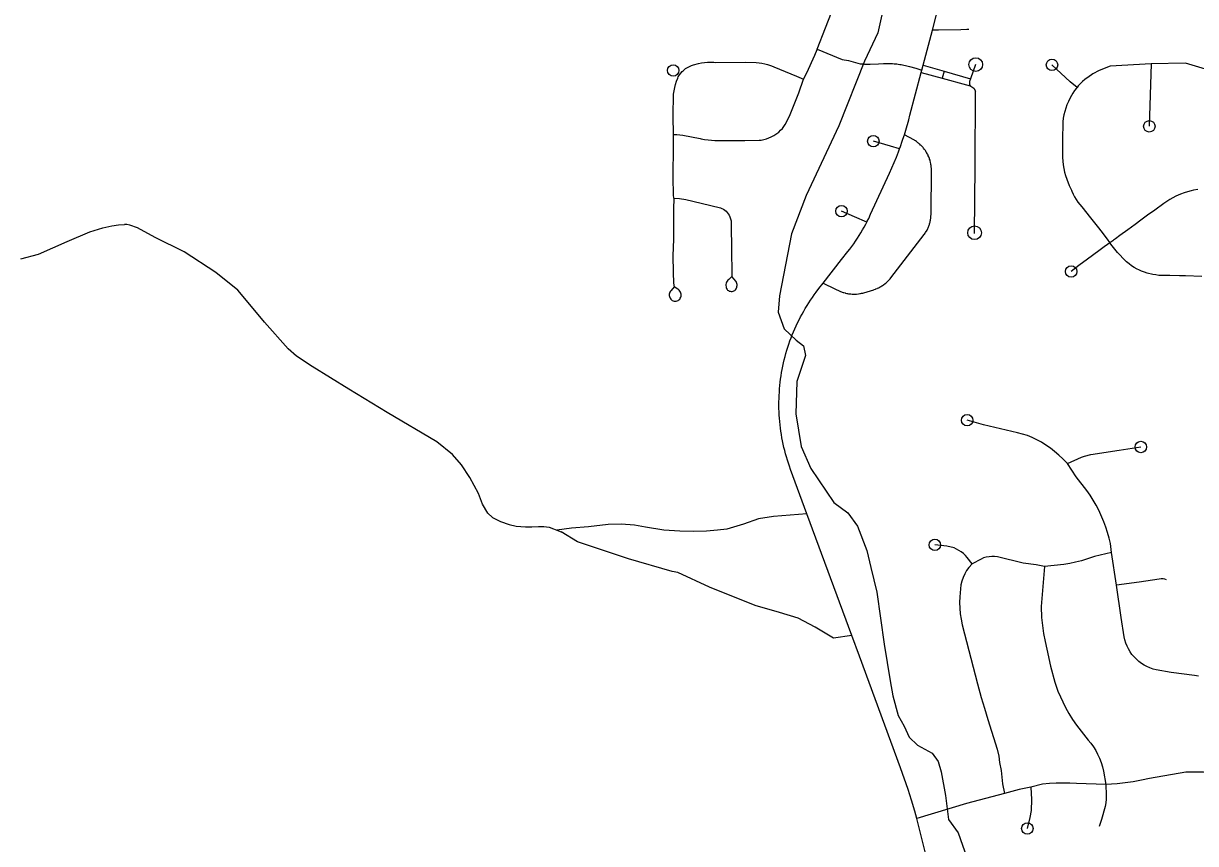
# Model space of a CAD drawing. Extents: x -19 to 366, y -4 to 359.
# Drawn here: x 144.78 to 145.748, y 193.567 to 194.245 of the extents above; entities that cross this region are included whole.
import ezdxf

# ---------------------------------------------------------------- set-up
doc = ezdxf.new("R2010")
doc.units = 0
for name, color, linetype in [('Level 33', 7, 'Continuous'), ('Level 34', 7, 'Continuous'), ('Level 35', 7, 'Continuous'), ('Level 60', 7, 'Continuous')]:
    doc.layers.add(name, color=color, linetype=linetype)

msp = doc.modelspace()

# ---------------------------------------------------------------- linework, layer by layer
at = {"layer": 'Level 33'}
for p, q in [((145.52298, 194.21035), (145.54029, 194.20538)), ((145.54029, 194.20538), (145.53878, 194.19955)), ((145.54029, 194.20538), (145.56204, 194.19913)), ((145.56624, 194.21105), (145.56204, 194.19913)), ((145.52137, 194.20426), (145.53878, 194.19955)), ((145.53878, 194.19955), (145.55886, 194.19411))]:
    msp.add_line(p, q, dxfattribs=at)
for points in [[(145.53064, 194.23921), (145.53689, 194.26303), (145.54616, 194.31787), (145.55531, 194.35558)], [(145.43544, 194.22371), (145.44238, 194.24132), (145.44733, 194.25391), (145.44962, 194.26045)], [(145.52298, 194.21035), (145.53064, 194.23921)], [(145.56081, 194.23991), (145.55906, 194.23995), (145.55407, 194.23972), (145.53582, 194.23942), (145.53064, 194.23921)], [(145.42428, 194.19877), (145.42685, 194.20398), (145.43342, 194.21859), (145.43536, 194.22348), (145.43544, 194.22371)], [(145.43544, 194.22371), (145.45605, 194.21506), (145.46133, 194.21434), (145.47102, 194.2116), (145.47219, 194.2115), (145.47337, 194.21142), (145.47454, 194.21136), (145.47572, 194.21132), (145.47665, 194.2113), (145.47807, 194.2113), (145.47925, 194.21132), (145.48616, 194.21162), (145.49027, 194.2118), (145.4915, 194.21184), (145.49323, 194.21187), (145.49541, 194.21183), (145.4966, 194.21178), (145.49778, 194.21171), (145.49897, 194.21162), (145.50016, 194.21152), (145.50132, 194.21138), (145.50249, 194.21123), (145.50368, 194.21106), (145.50484, 194.21087), (145.50601, 194.21065), (145.50715, 194.21042), (145.50832, 194.21017), (145.50947, 194.2099), (145.51061, 194.2096), (145.51176, 194.20929), (145.51699, 194.2078), (145.52194, 194.2064)], [(145.31675, 194.15315), (145.31637, 194.16825), (145.31679, 194.18649), (145.31718, 194.18918), (145.31772, 194.19185), (145.3184, 194.19449), (145.31922, 194.19708), (145.32019, 194.19963), (145.32069, 194.20082), (145.32167, 194.20236), (145.32278, 194.20381), (145.324, 194.20516), (145.32467, 194.20579), (145.32533, 194.20641), (145.32677, 194.20754), (145.32828, 194.20855), (145.32986, 194.20943), (145.33155, 194.21018), (145.33326, 194.21078), (145.33746, 194.21188), (145.33994, 194.21236), (145.34244, 194.2127), (145.34494, 194.21288), (145.34747, 194.21292), (145.34999, 194.2128), (145.35177, 194.21262), (145.37595, 194.21282), (145.38509, 194.21256), (145.38747, 194.21239), (145.38985, 194.21206), (145.39221, 194.21159), (145.39452, 194.21097), (145.39679, 194.21021), (145.39902, 194.2093), (145.3997, 194.20899), (145.41823, 194.20142), (145.42428, 194.19877)], [(145.52137, 194.20426), (145.52194, 194.2064)], [(145.52194, 194.2064), (145.52298, 194.21035)], [(145.65014, 194.19202), (145.6446, 194.19678), (145.62945, 194.21061)], [(145.7113, 194.21165), (145.67761, 194.20951), (145.66845, 194.20605), (145.66326, 194.20316), (145.65913, 194.20032), (145.65859, 194.19996), (145.6566, 194.19847), (145.65468, 194.19686), (145.65289, 194.19514), (145.65119, 194.19331), (145.65014, 194.19202)], [(145.7113, 194.21165), (145.70989, 194.15988)], [(145.8648, 194.12599), (145.82789, 194.15571), (145.80034, 194.17145), (145.77404, 194.19737), (145.76188, 194.20557), (145.73968, 194.21214), (145.7113, 194.21165)], [(145.31675, 194.15315), (145.3195, 194.15306), (145.32439, 194.15268), (145.3387, 194.14989), (145.33966, 194.14965), (145.34245, 194.14908), (145.34526, 194.14866), (145.34808, 194.14838), (145.35093, 194.14826), (145.35377, 194.14829), (145.37566, 194.14815), (145.38761, 194.14833), (145.38921, 194.14855), (145.39136, 194.14899), (145.39347, 194.14958), (145.39553, 194.15031), (145.39754, 194.15119), (145.3995, 194.15219), (145.40136, 194.15334), (145.40215, 194.1539), (145.40377, 194.15518), (145.40527, 194.15657), (145.40667, 194.15807), (145.40795, 194.15967), (145.40913, 194.16136), (145.41245, 194.1682), (145.42026, 194.18756), (145.42428, 194.19877)], [(145.50748, 194.15297), (145.50864, 194.15672), (145.51109, 194.16536), (145.51209, 194.16916), (145.52137, 194.20426)], [(145.56204, 194.19913), (145.56143, 194.19699), (145.56126, 194.19597), (145.56126, 194.19469), (145.5619, 194.19332)], [(145.55886, 194.19411), (145.5619, 194.19332)], [(145.5619, 194.19332), (145.5625, 194.19316), (145.56488, 194.19129), (145.56624, 194.1889)], [(145.56547, 194.07141), (145.56589, 194.12675), (145.56624, 194.1889)], [(145.65014, 194.19202), (145.64961, 194.19139), (145.64816, 194.18937), (145.6468, 194.18727), (145.6457, 194.18545), (145.64428, 194.18292), (145.64301, 194.18033), (145.64185, 194.17767), (145.64087, 194.17495), (145.64001, 194.17218), (145.63929, 194.16938), (145.63873, 194.16654), (145.63832, 194.16368), (145.63803, 194.14811), (145.63813, 194.13521), (145.63816, 194.13413), (145.63837, 194.1311), (145.63875, 194.12808), (145.63924, 194.12508), (145.6399, 194.12212), (145.64069, 194.1192), (145.64163, 194.11632), (145.64361, 194.11109), (145.64546, 194.10704), (145.64577, 194.10631), (145.64683, 194.10396), (145.64804, 194.10167), (145.64938, 194.09946), (145.65087, 194.09733), (145.65245, 194.09529), (145.65416, 194.09334), (145.66135, 194.08425), (145.66672, 194.07747), (145.671, 194.07221), (145.67564, 194.06586), (145.67737, 194.06351)], [(145.31712, 194.10043), (145.31684, 194.10325), (145.31646, 194.11756), (145.31666, 194.14414), (145.31675, 194.15315)], [(145.50347, 194.14118), (145.49597, 194.14342), (145.48187, 194.14763)], [(145.50347, 194.14118), (145.50422, 194.14321), (145.50577, 194.14769), (145.50724, 194.15219), (145.50748, 194.15297)], [(145.5259, 194.13819), (145.52562, 194.13862), (145.5251, 194.13947), (145.52483, 194.13988), (145.52424, 194.14069), (145.52394, 194.14109), (145.52332, 194.14187), (145.523, 194.14225), (145.52234, 194.143), (145.522, 194.14336), (145.52129, 194.14407), (145.52095, 194.14442), (145.52022, 194.14509), (145.51983, 194.14542), (145.51905, 194.14605), (145.51867, 194.14636), (145.51787, 194.14695), (145.51745, 194.14724), (145.51663, 194.14779), (145.5162, 194.14806), (145.51579, 194.14831), (145.51526, 194.14861), (145.50748, 194.15297)], [(145.44032, 194.03024), (145.44995, 194.02573), (145.45423, 194.02372), (145.45468, 194.02352), (145.45562, 194.02315), (145.45607, 194.02297), (145.45701, 194.02265), (145.45748, 194.0225), (145.45844, 194.02222), (145.45894, 194.02209), (145.45989, 194.02187), (145.46039, 194.02177), (145.46137, 194.02159), (145.46187, 194.02152), (145.46285, 194.0214), (145.46334, 194.02135), (145.46434, 194.02127), (145.46484, 194.02125), (145.46583, 194.02123), (145.46633, 194.02124), (145.46732, 194.02127), (145.46801, 194.02131), (145.46966, 194.02149), (145.47065, 194.02164), (145.47115, 194.02172), (145.47211, 194.02192), (145.47261, 194.02204), (145.4731, 194.02216), (145.47395, 194.02239), (145.48216, 194.02482), (145.48263, 194.02497), (145.48357, 194.0253), (145.48404, 194.02548), (145.48497, 194.02586), (145.48542, 194.02606), (145.48633, 194.02649), (145.48677, 194.02671), (145.48763, 194.02719), (145.48808, 194.02744), (145.48894, 194.02796), (145.48936, 194.02823), (145.49017, 194.02879), (145.49056, 194.02908), (145.49137, 194.02969), (145.49174, 194.03), (145.4925, 194.03065), (145.49287, 194.03098), (145.49361, 194.03166), (145.49396, 194.03201), (145.49464, 194.03274), (145.49499, 194.03311), (145.49563, 194.03387), (145.49622, 194.03461), (145.52388, 194.07041), (145.52417, 194.07081), (145.52474, 194.07163), (145.52501, 194.07204), (145.52553, 194.07289), (145.52578, 194.07332), (145.52625, 194.0742), (145.5265, 194.07464), (145.52692, 194.07554), (145.52712, 194.07599), (145.52752, 194.07692), (145.5277, 194.07738), (145.52802, 194.07832), (145.52813, 194.07863), (145.52833, 194.07927), (145.5286, 194.08023), (145.52873, 194.08071), (145.52894, 194.08169), (145.52904, 194.08218), (145.5292, 194.08316), (145.52928, 194.08365), (145.5294, 194.08464), (145.52943, 194.08514), (145.52949, 194.08614), (145.52953, 194.08663), (145.52953, 194.08724), (145.52985, 194.12394), (145.52984, 194.12444), (145.52978, 194.12544), (145.52975, 194.12594), (145.52967, 194.12693), (145.52961, 194.12742), (145.52946, 194.12841), (145.52937, 194.1289), (145.52918, 194.12988), (145.52904, 194.13036), (145.5288, 194.13133), (145.52867, 194.13181), (145.52836, 194.13276), (145.5282, 194.13323), (145.52787, 194.13416), (145.52766, 194.13463), (145.52728, 194.13554), (145.52705, 194.136), (145.52662, 194.13689), (145.52637, 194.13733), (145.5259, 194.13819)], [(145.47637, 194.0806), (145.4768, 194.08143), (145.478, 194.08385), (145.47963, 194.08725), (145.49526, 194.12128), (145.49721, 194.1256), (145.49907, 194.12996), (145.50086, 194.13435), (145.50257, 194.13876), (145.50347, 194.14118)], [(145.74998, 194.10773), (145.7464, 194.10712), (145.74459, 194.10668), (145.74156, 194.10584), (145.73858, 194.10485), (145.73566, 194.10373), (145.73192, 194.10208), (145.7293, 194.1008), (145.72676, 194.0994), (145.7243, 194.09786), (145.72193, 194.09621), (145.71431, 194.0906), (145.70828, 194.08635), (145.70295, 194.08225), (145.69832, 194.07881), (145.69218, 194.07431), (145.68559, 194.06958), (145.68182, 194.06679), (145.68036, 194.06573), (145.67971, 194.06527), (145.67737, 194.06351)], [(145.31712, 194.10043), (145.31677, 194.09154), (145.31661, 194.06677), (145.31632, 194.05284), (145.31658, 194.03941), (145.31685, 194.03035), (145.31727, 194.02737)], [(145.31712, 194.10043), (145.32183, 194.10038), (145.32695, 194.09939), (145.33962, 194.09638), (145.35544, 194.09253), (145.35673, 194.09204), (145.35796, 194.0914), (145.3591, 194.09064), (145.36016, 194.08976), (145.36112, 194.08876), (145.36198, 194.08766), (145.3627, 194.08648), (145.36328, 194.08522), (145.36336, 194.08502), (145.36426, 194.08177), (145.36473, 194.05447), (145.36486, 194.04132), (145.36495, 194.0358)], [(145.47637, 194.0806), (145.46622, 194.08509), (145.45559, 194.08979)], [(145.44032, 194.03024), (145.45567, 194.04983), (145.46078, 194.05636), (145.46244, 194.05851), (145.46406, 194.06068), (145.46563, 194.06289), (145.46717, 194.06512), (145.46867, 194.06737), (145.47011, 194.06966), (145.47154, 194.07196), (145.47291, 194.07429), (145.47424, 194.07665), (145.47554, 194.07903), (145.47637, 194.0806)], [(145.67737, 194.06351), (145.67532, 194.06214), (145.67251, 194.06034), (145.66806, 194.05713), (145.65882, 194.05013), (145.65168, 194.04485), (145.64532, 194.03991)], [(145.75332, 194.03588), (145.73971, 194.03632), (145.73488, 194.03637), (145.7268, 194.03652), (145.72019, 194.03655), (145.71767, 194.03672), (145.71515, 194.03705), (145.71268, 194.03752), (145.70817, 194.03862), (145.70587, 194.03934), (145.70345, 194.04024), (145.70117, 194.04126), (145.69975, 194.04199), (145.69747, 194.04325), (145.69524, 194.04464), (145.69314, 194.04615), (145.6911, 194.04779), (145.69015, 194.04861), (145.68364, 194.05576), (145.67912, 194.06117), (145.67737, 194.06351)], [(145.36495, 194.0358), (145.3624, 194.03333), (145.36171, 194.03268), (145.36112, 194.03192), (145.36064, 194.03109), (145.36031, 194.03019), (145.36011, 194.02924), (145.36009, 194.02828), (145.36019, 194.02739), (145.3603, 194.02661), (145.36056, 194.02587), (145.36096, 194.02519), (145.36148, 194.02461), (145.36208, 194.02413), (145.36278, 194.02378), (145.36352, 194.02358), (145.36433, 194.02342), (145.36514, 194.02341), (145.36594, 194.02356), (145.36669, 194.02385), (145.36738, 194.02427), (145.36796, 194.02482), (145.36844, 194.02547), (145.36879, 194.02619), (145.36901, 194.02697), (145.36906, 194.02749), (145.36925, 194.02835), (145.36925, 194.02922), (145.36913, 194.03009), (145.36884, 194.03092), (145.36842, 194.03169), (145.36827, 194.03192), (145.36689, 194.03355), (145.36495, 194.0358)], [(145.41166, 193.88157), (145.41083, 193.88415), (145.41004, 193.88674), (145.40932, 193.88934), (145.40863, 193.89196), (145.40798, 193.89459), (145.40738, 193.89723), (145.40683, 193.89988), (145.40632, 193.90254), (145.40586, 193.90521), (145.40545, 193.90789), (145.40509, 193.91057), (145.40477, 193.91326), (145.4045, 193.91595), (145.40427, 193.91865), (145.4041, 193.92135), (145.40397, 193.92405), (145.40389, 193.92676), (145.40386, 193.92947), (145.40387, 193.93217), (145.40393, 193.93488), (145.40404, 193.93759), (145.40419, 193.94029), (145.4044, 193.94299), (145.40462, 193.94568), (145.40492, 193.94838), (145.40527, 193.95106), (145.40566, 193.95374), (145.4061, 193.95641), (145.40657, 193.95907), (145.4071, 193.96173), (145.40769, 193.96438), (145.4083, 193.96701), (145.40898, 193.96963), (145.40968, 193.97225), (145.41043, 193.97485), (145.41123, 193.97743), (145.41208, 193.98), (145.41297, 193.98256), (145.41391, 193.9851), (145.4149, 193.98762), (145.41592, 193.99013), (145.41698, 193.99261), (145.41809, 193.99508), (145.41925, 193.99753), (145.42045, 193.99996), (145.42168, 194.00237), (145.42296, 194.00475), (145.42429, 194.00711), (145.42564, 194.00945), (145.42706, 194.01177), (145.42849, 194.01406), (145.42998, 194.01632), (145.4315, 194.01856), (145.43307, 194.02077), (145.43466, 194.02295), (145.43687, 194.02583), (145.44032, 194.03024)], [(145.31727, 194.02737), (145.31474, 194.0242), (145.31416, 194.02354), (145.31374, 194.02278), (145.31343, 194.02196), (145.31327, 194.02109), (145.31325, 194.0202), (145.31339, 194.01933), (145.31365, 194.01848), (145.31401, 194.01778), (145.31448, 194.01707), (145.31509, 194.01647), (145.31576, 194.01597), (145.31653, 194.01561), (145.31735, 194.01539), (145.3182, 194.01531), (145.31905, 194.01539), (145.31985, 194.01562), (145.32048, 194.01591), (145.32122, 194.01642), (145.32184, 194.01705), (145.32237, 194.01778), (145.32277, 194.01859), (145.323, 194.01945), (145.32312, 194.02034), (145.32307, 194.02123), (145.32288, 194.02211), (145.32254, 194.02297), (145.32204, 194.02376), (145.32146, 194.02447), (145.32075, 194.02506), (145.32041, 194.02527), (145.31727, 194.02737)], [(145.64223, 193.8812), (145.63837, 193.88521), (145.63508, 193.88826), (145.63166, 193.89116), (145.62812, 193.89392), (145.62446, 193.89652), (145.6207, 193.89896), (145.61696, 193.90095), (145.61312, 193.90273), (145.60919, 193.9043), (145.60517, 193.90564), (145.60109, 193.90675), (145.57287, 193.91334), (145.55938, 193.91701)], [(145.64223, 193.8812), (145.65375, 193.88645), (145.65645, 193.88734), (145.66143, 193.88858), (145.68491, 193.8923), (145.7029, 193.89495)], [(145.42696, 193.83975), (145.41343, 193.87645), (145.41252, 193.879), (145.41166, 193.88157)], [(145.67857, 193.80765), (145.67773, 193.81518), (145.67669, 193.81972), (145.67546, 193.82422), (145.67403, 193.82865), (145.67241, 193.83302), (145.66816, 193.8427), (145.66595, 193.84696), (145.66355, 193.85112), (145.66092, 193.85515), (145.65813, 193.85905), (145.6495, 193.87025), (145.64223, 193.8812)], [(145.46401, 193.73927), (145.42696, 193.83975)], [(145.5635, 193.79836), (145.55941, 193.80373), (145.55792, 193.8054), (145.55628, 193.80692), (145.55451, 193.8083), (145.55263, 193.80953), (145.55066, 193.81059), (145.54859, 193.81148), (145.54246, 193.81308), (145.53274, 193.81402)], [(145.67857, 193.80765), (145.66453, 193.80436), (145.65371, 193.80093), (145.64892, 193.79964), (145.64407, 193.79861), (145.63917, 193.79784), (145.62318, 193.79626)], [(145.6829, 193.78073), (145.67857, 193.80765)], [(145.5635, 193.79836), (145.56073, 193.79546), (145.55891, 193.79279), (145.55734, 193.78999), (145.556, 193.78706), (145.55493, 193.78403), (145.5541, 193.78092), (145.55326, 193.77098), (145.55314, 193.76637), (145.55328, 193.76177), (145.55368, 193.75719), (145.55434, 193.75263), (145.55523, 193.74811), (145.56803, 193.69936), (145.57086, 193.68787), (145.57363, 193.67921), (145.57641, 193.66967), (145.58415, 193.64517), (145.58558, 193.63946), (145.58614, 193.63424), (145.58738, 193.62748), (145.5887, 193.61656), (145.59027, 193.60852)], [(145.62318, 193.79626), (145.6163, 193.79747), (145.60574, 193.7988), (145.58432, 193.80403), (145.58204, 193.80434), (145.57974, 193.80441), (145.57747, 193.80424), (145.57521, 193.80385), (145.573, 193.80322), (145.57084, 193.80237), (145.5635, 193.79836)], [(145.62318, 193.79626), (145.62043, 193.76308), (145.6208, 193.75409), (145.62152, 193.74746), (145.62249, 193.74086), (145.62373, 193.73431), (145.62528, 193.72783), (145.62826, 193.7137), (145.63173, 193.70069), (145.63427, 193.69329), (145.64071, 193.6798), (145.6434, 193.67475), (145.64636, 193.66986), (145.64961, 193.66513), (145.65928, 193.65279), (145.66159, 193.65008), (145.66369, 193.64719), (145.66556, 193.64416), (145.66719, 193.64099), (145.66876, 193.63767), (145.67007, 193.63425), (145.67115, 193.63075), (145.67197, 193.62717), (145.67398, 193.61593)], [(145.72419, 193.78509), (145.72273, 193.78561), (145.72119, 193.78591), (145.71964, 193.78598), (145.71809, 193.78583), (145.70159, 193.78321), (145.6829, 193.78073)], [(145.7505, 193.70547), (145.74723, 193.70623), (145.72788, 193.70868), (145.7156, 193.71083), (145.71299, 193.71148), (145.71043, 193.71234), (145.70796, 193.71341), (145.70558, 193.71467), (145.70331, 193.71612), (145.70118, 193.71776), (145.69916, 193.71955), (145.69556, 193.72355), (145.694, 193.72574), (145.69263, 193.72804), (145.69147, 193.73045), (145.69049, 193.73296), (145.68973, 193.73553), (145.68917, 193.73815), (145.68649, 193.75417), (145.6829, 193.78073)], [(145.5177, 193.58794), (145.51617, 193.59395), (145.51346, 193.60302), (145.51056, 193.61204), (145.5044, 193.6297), (145.47037, 193.722), (145.46401, 193.73927)], [(145.77817, 193.62392), (145.76938, 193.62551), (145.76205, 193.62604), (145.75472, 193.62632), (145.74738, 193.62635), (145.74002, 193.62612), (145.70999, 193.62108), (145.70336, 193.61962), (145.69667, 193.61837), (145.68993, 193.61734), (145.68318, 193.61653), (145.67398, 193.61593)], [(145.61197, 193.61389), (145.60223, 193.61183), (145.59027, 193.60852)], [(145.61197, 193.61389), (145.61254, 193.60361), (145.61219, 193.59456), (145.61109, 193.58883), (145.60906, 193.5797)], [(145.67398, 193.61593), (145.64985, 193.6168), (145.64422, 193.61715), (145.63858, 193.61728), (145.63295, 193.61718), (145.6273, 193.61685), (145.6217, 193.61631), (145.61197, 193.61389)], [(145.67398, 193.61593), (145.67432, 193.60721), (145.67422, 193.60406), (145.67389, 193.60093), (145.67329, 193.59783), (145.67044, 193.5872), (145.66844, 193.5813)], [(145.59027, 193.60852), (145.55895, 193.60026), (145.5177, 193.58794)], [(145.53162, 193.53286), (145.5177, 193.58794)]]:
    msp.add_lwpolyline(points, dxfattribs=at)
for centre, radius in [((145.56645, 194.21094), 0.00565), ((145.62945, 194.21061), 0.00473), ((145.31655, 194.20608), 0.00473), ((145.70989, 194.15988), 0.00473), ((145.48187, 194.14763), 0.00473), ((145.45559, 194.08979), 0.00473), ((145.5655, 194.0719), 0.00565), ((145.64532, 194.03991), 0.00473), ((145.55938, 193.91701), 0.00473), ((145.7029, 193.89495), 0.00473), ((145.53274, 193.81402), 0.00473), ((145.60906, 193.5797), 0.00473)]:
    msp.add_circle(centre, radius, dxfattribs=at)
at = {"layer": 'Level 34'}
for points in [[(144.81571, 194.06463), (144.83449, 194.07275), (144.84527, 194.0759), (144.85266, 194.0776), (144.85811, 194.07845), (144.863, 194.07873)], [(144.86767, 194.07812), (144.86506, 194.07864), (144.863, 194.07873)], [(145.16722, 193.83666), (145.16329, 193.84011), (145.15893, 193.84762), (145.15554, 193.85659), (145.14852, 193.86968), (145.14149, 193.8801), (145.13422, 193.88859), (145.12114, 193.89925), (145.0802, 193.92349), (145.04846, 193.94264), (145.01818, 193.96155), (145.00534, 193.97003), (144.99832, 193.97609), (144.97894, 193.99815), (144.96537, 194.01439), (144.95665, 194.02457), (144.93848, 194.03912), (144.91231, 194.05609), (144.88857, 194.06796), (144.87398, 194.0759), (144.86767, 194.07812)], [(144.77754, 194.05038), (144.79214, 194.05431), (144.81571, 194.06463)], [(145.16722, 193.83666), (145.17387, 193.83333), (145.181, 193.83096), (145.18681, 193.82953), (145.19453, 193.82894), (145.19964, 193.82894), (145.2051, 193.82917), (145.20973, 193.82929), (145.21412, 193.82858), (145.21757, 193.82727), (145.22034, 193.82623)], [(145.42696, 193.83975), (145.39931, 193.83762), (145.38691, 193.83547), (145.37451, 193.83118), (145.36092, 193.82712), (145.35305, 193.82617), (145.34399, 193.82545), (145.33302, 193.82521), (145.32205, 193.82545), (145.3087, 193.82617), (145.29367, 193.82879), (145.28461, 193.83022), (145.27341, 193.83118), (145.26268, 193.83094), (145.24646, 193.82903), (145.23239, 193.82784), (145.22034, 193.82623)], [(145.22034, 193.82623), (145.2239, 193.82489)], [(145.46401, 193.73927), (145.44896, 193.73695), (145.43385, 193.74595), (145.41982, 193.75351), (145.40436, 193.75818), (145.38421, 193.76394), (145.34645, 193.77906), (145.32019, 193.7913), (145.31551, 193.79202), (145.27954, 193.80245), (145.23746, 193.81649), (145.2239, 193.82489)]]:
    msp.add_lwpolyline(points, dxfattribs=at)
at = {"layer": 'Level 35'}
for points in [[(145.5819, 194.44912), (145.5743, 194.42793), (145.56727, 194.41689), (145.55423, 194.3928), (145.54269, 194.37774), (145.53216, 194.36719), (145.52363, 194.36167), (145.5136, 194.35565), (145.51008, 194.34611), (145.50557, 194.32904), (145.49855, 194.2929), (145.49202, 194.26579), (145.4855, 194.23718), (145.47447, 194.21359), (145.4534, 194.16037), (145.42631, 194.10265), (145.41427, 194.07102), (145.40423, 194.01982)], [(145.40423, 194.01982), (145.40313, 194.00621), (145.40814, 193.99266), (145.41818, 193.98312), (145.4242, 193.9786), (145.4257, 193.97057), (145.41868, 193.94899), (145.41768, 193.92238), (145.42219, 193.89527), (145.43022, 193.8772), (145.44928, 193.84909), (145.46082, 193.84056), (145.46884, 193.82951), (145.47637, 193.80943), (145.47988, 193.79538), (145.48479, 193.7751), (145.49081, 193.73193), (145.49583, 193.70181), (145.49784, 193.68926), (145.50235, 193.67319), (145.50737, 193.66416), (145.51138, 193.65512), (145.5184, 193.6486), (145.53044, 193.64207), (145.53546, 193.63504), (145.53797, 193.62651), (145.54148, 193.60693), (145.54399, 193.58725), (145.55201, 193.57621), (145.55903, 193.55563)]]:
    msp.add_lwpolyline(points, dxfattribs=at)
at = {"layer": 'Level 60'}
for points in [[(154.11585, 1.87092), (153.9063, 10.48743), (153.69602, 19.10409), (153.48501, 27.72087), (153.27327, 36.3378), (153.0608, 44.95486), (152.84759, 53.57206), (152.63366, 62.1894), (152.419, 70.80688), (152.20362, 79.42449), (151.98751, 88.04225), (151.77068, 96.66014), (151.55312, 105.27817), (151.33484, 113.89634), (151.11584, 122.51465), (150.89612, 131.13311), (150.67568, 139.7517), (150.45452, 148.37043), (150.23264, 156.98931), (150.01005, 165.60832), (149.78674, 174.22748), (149.56272, 182.84677), (149.33799, 191.46621), (149.11254, 200.0858), (148.88638, 208.70552), (148.65952, 217.32539), (148.43194, 225.9454), (148.20366, 234.56555), (147.97466, 243.18584), (147.74497, 251.80628), (147.51457, 260.42687), (147.28346, 269.04759), (147.05165, 277.66846), (146.81914, 286.28948), (146.58593, 294.91064), (146.35202, 303.53194), (146.11742, 312.15339), (145.88211, 320.77499), (145.64611, 329.39673), (145.40941, 338.01861), (145.17202, 346.64065)], [(146.77834, 1.69699), (146.57878, 10.31313), (146.37852, 18.92942), (146.17757, 27.54584), (145.97591, 36.16241), (145.77356, 44.77911), (145.57052, 53.39596), (145.36679, 62.01295), (145.16236, 70.63008), (144.95724, 79.24735), (144.75142, 87.86477), (144.54492, 96.48232), (144.33773, 105.10002), (144.12986, 113.71787), (143.92129, 122.33585), (143.71204, 130.95398), (143.5021, 139.57225), (143.29148, 148.19067), (143.08018, 156.80923), (142.8682, 165.42794), (142.65553, 174.04679), (142.44218, 182.66579), (142.22816, 191.28493), (142.01345, 199.90421), (141.79807, 208.52365), (141.58202, 217.14322), (141.36528, 225.76295), (141.14788, 234.38282), (140.9298, 243.00284), (140.71105, 251.623), (140.49162, 260.24332), (140.27153, 268.86377), (140.05077, 277.48438), (139.82934, 286.10514), (139.60724, 294.72604), (139.38447, 303.34709), (139.16105, 311.96829), (138.93695, 320.58964), (138.7122, 329.21114), (138.48678, 337.83278), (138.2607, 346.45458)], [(0, 189.51617), (7.11214, 189.52059), (14.22427, 189.53386), (21.33637, 189.55597), (28.44845, 189.58693), (35.56048, 189.62672), (42.67245, 189.67537), (49.78436, 189.73285), (56.89619, 189.79918), (64.00793, 189.87436), (71.11958, 189.95838), (78.23111, 190.05124), (85.34253, 190.15294), (92.45381, 190.26349), (99.56495, 190.38288), (106.67593, 190.51112), (113.78675, 190.6482), (120.89739, 190.79412), (128.00785, 190.94888), (135.11811, 191.11248), (142.22816, 191.28493), (149.33799, 191.46621), (156.44759, 191.65634), (163.55694, 191.85531), (170.66605, 192.06312), (177.77489, 192.27977), (184.88345, 192.50526), (191.99173, 192.73959), (199.09971, 192.98276), (206.20739, 193.23477), (213.31474, 193.49561), (220.42177, 193.7653), (227.52845, 194.04382), (234.63479, 194.33118), (241.74076, 194.62738), (248.84635, 194.93241), (255.95157, 195.24628), (263.05638, 195.56898), (270.16079, 195.90052), (277.26478, 196.24089), (284.36834, 196.5901), (291.47147, 196.94814), (298.57414, 197.31501), (305.67635, 197.69072), (312.77809, 198.07525), (319.87934, 198.46862), (326.9801, 198.87082), (334.08035, 199.28185), (341.18009, 199.7017)]]:
    msp.add_spline(points, degree=3, dxfattribs=at)

doc.saveas('drawing.dxf')
